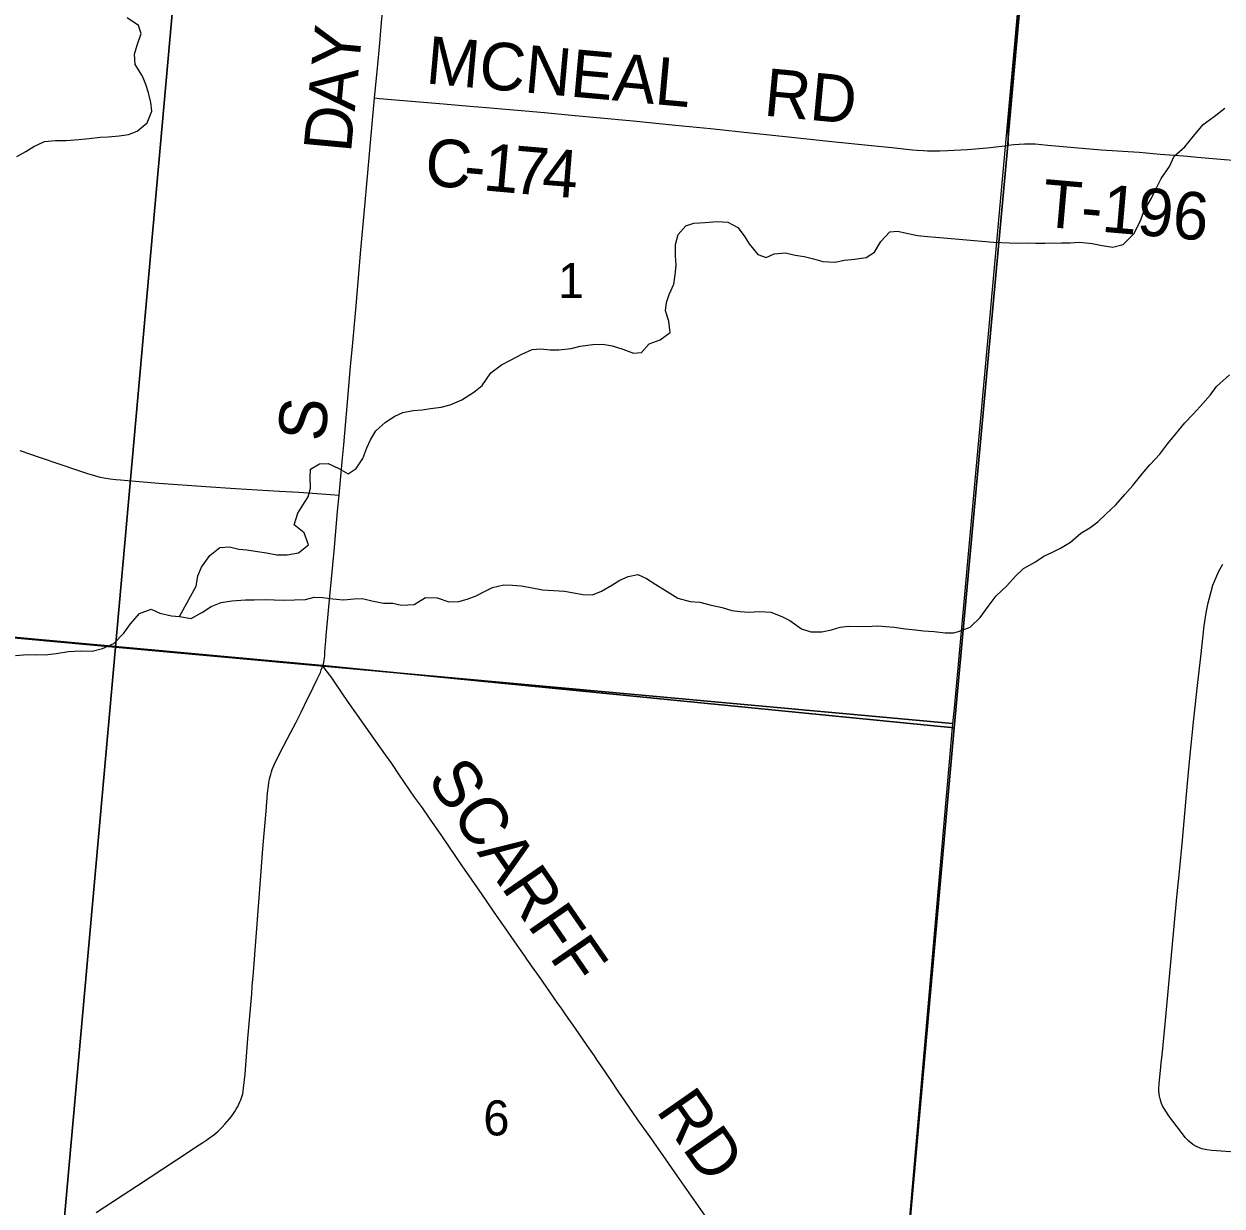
# Model space of a CAD drawing. Extents: x 0 to 1134, y 0 to 440.
# Drawn here: x 163.96 to 206.88, y 309.79 to 352.14 of the extents above; entities that cross this region are included whole.
import ezdxf

# ---------------------------------------------------------------- set-up
doc = ezdxf.new("R2010")
doc.units = 0
for name, color, linetype in [('GM_X_County_Road', 7, 'Continuous'), ('GM_X_County_Road_Text', 7, 'Continuous'), ('GM_X_Minor_River', 7, 'Continuous'), ('GM_X_Section', 7, 'Continuous'), ('GM_X_Section_Text', 7, 'Continuous'), ('GM_X_Township_Road', 7, 'Continuous'), ('GM_X_Township_Road_Text', 7, 'Continuous'), ('GM_X_Unincorporated', 7, 'Continuous'), ('SH_Cut_Line', 7, 'Continuous')]:
    doc.layers.add(name, color=color, linetype=linetype)

msp = doc.modelspace()

# ---------------------------------------------------------------- linework, layer by layer
at = {"layer": 'GM_X_County_Road'}
for points in [[(176.519, 349.49), (176.623, 350.561), (176.709, 351.451), (176.772, 352.194), (176.83, 352.825), (176.849, 353.01), (176.868, 353.195), (176.89, 353.351), (176.923, 353.58), (176.941, 353.669), (176.968, 353.798), (177.003, 353.932), (177.039, 354.067), (177.088, 354.223), (177.14, 354.386), (177.309, 354.859), (177.661, 355.781), (178.109, 356.947), (178.351, 357.594), (178.823, 358.83), (178.879, 358.98)], [(199.62, 352.965), (199.528, 351.934), (199.412, 350.649), (199.307, 349.537), (199.229, 348.705), (199.203, 348.335), (199.198, 348.058), (199.211, 347.798)], [(175.25, 335.265), (175.327, 336.063), (175.372, 336.583), (175.416, 337.065), (175.583, 339.014), (175.663, 339.886), (175.73, 340.591), (175.847, 341.91), (176.033, 344.045), (176.149, 345.345), (176.285, 346.811), (176.38, 347.888), (176.494, 349.225), (176.519, 349.49)], [(176.519, 349.49), (176.7, 349.474), (178.985, 349.279), (179.932, 349.195), (180.524, 349.151), (182.605, 348.965), (183.57, 348.878), (184.48, 348.795), (185.778, 348.669), (187.298, 348.52), (188.559, 348.394), (190.097, 348.228), (191.117, 348.126), (192.896, 347.935), (194.323, 347.788), (195.045, 347.71), (195.787, 347.632), (195.961, 347.621), (196.177, 347.606), (196.321, 347.601), (196.438, 347.597), (196.608, 347.597), (196.773, 347.597), (197.04, 347.607), (197.276, 347.615), (197.76, 347.644), (198.462, 347.701), (198.984, 347.758), (199.101, 347.777), (199.211, 347.798)], [(174.662, 329.144), (174.675, 329.186), (174.699, 329.27), (174.716, 329.35), (174.728, 329.419), (174.737, 329.513), (174.744, 329.652), (174.751, 329.793), (174.769, 330.034), (174.788, 330.238), (174.809, 330.479), (174.923, 331.647), (175.08, 333.391), (175.195, 334.69), (175.25, 335.265)], [(207.346, 311.718), (206.511, 311.784), (206.328, 311.809), (206.15, 311.849), (206.064, 311.876), (205.98, 311.912), (205.9, 311.954), (205.825, 312.003), (205.753, 312.058), (205.685, 312.12), (205.559, 312.254), (205.386, 312.471), (204.997, 312.994), (204.839, 313.223), (204.749, 313.382), (204.712, 313.465), (204.68, 313.55), (204.655, 313.637), (204.635, 313.725), (204.617, 313.907), (204.616, 313.998), (204.625, 314.183), (204.674, 314.645), (204.699, 314.923), (204.73, 315.201), (204.837, 316.314), (204.958, 317.612), (205.082, 318.91), (205.262, 320.858), (205.351, 321.784), (205.458, 322.897), (205.64, 324.938), (205.731, 325.958), (205.866, 327.252), (206.011, 328.547), (206.112, 329.473), (206.24, 330.583), (206.309, 331.043), (206.38, 331.407), (206.469, 331.767), (206.551, 332.033), (206.648, 332.292), (206.766, 332.543), (206.902, 332.785)], [(166.544, 309.563), (167.481, 310.173), (167.998, 310.506), (168.901, 311.101), (169.43, 311.449), (170.237, 311.985), (170.371, 312.074), (170.513, 312.17), (170.609, 312.234), (170.684, 312.29), (170.76, 312.347), (170.829, 312.406), (170.917, 312.481), (170.986, 312.548), (171.065, 312.625), (171.157, 312.725), (171.242, 312.818), (171.324, 312.918), (171.42, 313.037), (171.465, 313.103), (171.516, 313.178), (171.565, 313.265), (171.617, 313.358), (171.658, 313.444), (171.699, 313.528), (171.726, 313.597), (171.755, 313.668), (171.775, 313.739), (171.796, 313.814), (171.812, 313.905), (171.83, 314.017), (171.888, 314.518), (171.985, 315.799), (172.12, 317.396), (172.142, 317.656), (172.184, 318.176), (172.377, 320.685), (172.431, 321.466), (172.507, 322.432), (172.532, 322.729), (172.636, 323.936), (172.688, 324.586), (172.718, 324.843), (172.736, 324.955), (172.763, 325.098), (172.782, 325.178), (172.801, 325.259), (172.826, 325.344), (172.858, 325.433), (172.891, 325.513), (172.927, 325.603), (173.134, 326.037), (173.504, 326.746), (173.695, 327.108), (173.891, 327.489), (174.008, 327.74), (174.049, 327.824), (174.172, 328.073), (174.469, 328.674), (174.579, 328.913), (174.612, 328.998), (174.646, 329.089), (174.662, 329.144)], [(188.453, 309.315), (188.044, 309.906), (187.37, 310.866), (186.941, 311.481), (186.636, 311.929), (186.415, 312.239), (186.016, 312.8), (185.799, 313.111), (185.489, 313.559), (185.272, 313.874), (184.997, 314.287), (184.642, 314.814), (184.495, 315.025), (184.393, 315.178), (184.141, 315.545), (183.716, 316.157), (183.376, 316.647), (183.227, 316.86), (183.066, 317.089), (182.424, 318.005), (182.243, 318.264), (181.975, 318.643), (181.89, 318.764), (181.711, 319.025), (181.22, 319.728), (180.785, 320.356), (180.373, 320.954), (179.991, 321.504), (179.769, 321.826), (179.507, 322.211), (179.433, 322.318), (178.928, 323.058), (178.488, 323.685), (178.232, 324.055), (177.956, 324.442), (177.416, 325.225), (177.138, 325.644), (176.911, 325.962), (176.366, 326.738), (176.14, 327.053), (175.914, 327.373), (175.589, 327.831), (175.342, 328.205), (175.087, 328.569), (174.964, 328.751), (174.786, 328.983), (174.662, 329.144)]]:
    msp.add_lwpolyline(points, dxfattribs=at)
at = {"layer": 'GM_X_Minor_River'}
for points in [[(163.703, 347.394), (164.026, 347.569), (164.316, 347.745), (164.697, 347.93), (165.097, 347.966), (165.474, 347.969), (165.931, 348.004), (166.297, 348.041), (166.697, 348.089), (166.983, 348.093), (167.371, 348.13), (167.703, 348.179), (168.014, 348.297), (168.375, 348.597), (168.545, 349.015), (168.507, 349.324), (168.424, 349.668), (168.328, 349.967), (168.21, 350.266), (167.946, 350.683), (167.921, 351.06), (168.019, 351.377), (168.166, 351.795), (168.07, 352.083), (167.655, 352.355)], [(198.685, 344.321), (199.256, 344.299), (199.54, 344.284), (199.904, 344.302), (200.189, 344.287), (200.53, 344.283), (201.122, 344.298), (201.44, 344.305), (201.77, 344.324), (202.225, 344.273), (202.577, 344.2), (202.963, 344.149), (203.339, 344.236), (203.731, 344.629), (203.953, 345.105), (204.082, 345.445), (204.35, 345.897), (204.502, 346.225), (204.7, 346.61), (204.99, 347.039), (205.165, 347.401), (205.544, 347.738), (205.856, 348.121), (206.203, 348.538), (206.593, 348.829), (206.972, 349.12)], [(169.539, 330.913), (170.135, 331.994), (170.19, 332.37), (170.323, 332.686), (170.618, 333.101), (170.979, 333.389), (171.321, 333.404), (171.662, 333.328), (171.946, 333.298), (172.333, 333.244), (172.651, 333.191), (173.015, 333.125), (173.392, 333.128), (173.793, 333.199), (174.153, 333.475), (174.004, 333.912), (173.645, 334.194), (173.769, 334.613), (173.947, 334.906), (174.137, 335.198), (174.224, 335.515), (174.211, 335.904), (174.229, 336.188), (174.553, 336.386), (174.862, 336.39), (175.245, 336.21), (175.572, 336.02), (175.862, 336.219), (176.098, 336.578), (176.244, 336.951), (176.377, 337.245), (176.567, 337.56), (176.916, 337.871), (177.241, 338.092), (177.53, 338.222), (177.908, 338.293), (178.228, 338.32), (178.526, 338.359), (178.904, 338.418), (179.225, 338.491), (179.651, 338.675), (180.08, 338.95), (180.371, 339.183), (180.69, 339.643), (181.062, 339.931), (181.385, 340.095), (181.79, 340.313), (182.17, 340.476), (182.479, 340.503), (182.809, 340.461), (183.117, 340.465), (183.563, 340.512), (183.885, 340.596), (184.343, 340.654), (184.697, 340.669), (185.026, 340.604), (185.411, 340.492), (185.796, 340.347), (186.082, 340.374), (186.351, 340.676), (186.754, 340.827), (187.114, 341.092), (187.056, 341.493), (186.939, 341.86), (186.98, 342.156), (187.067, 342.45), (187.236, 342.823), (187.289, 343.152), (187.32, 343.494), (187.305, 343.836), (187.304, 344.235), (187.392, 344.598), (187.673, 344.911), (187.961, 345.007), (188.361, 345.032), (188.795, 345.068), (189.171, 345.037), (189.532, 344.846), (189.764, 344.556), (189.94, 344.266), (190.25, 343.883), (190.545, 343.774), (190.833, 343.904), (191.245, 343.94), (191.585, 343.853), (191.903, 343.811), (192.243, 343.723), (192.572, 343.636), (193.005, 343.603), (193.349, 343.675), (193.715, 343.713), (194.127, 343.772), (194.429, 343.97), (194.655, 344.353), (194.971, 344.688), (195.257, 344.715), (195.632, 344.639), (195.972, 344.562), (196.325, 344.532), (196.621, 344.502), (198.685, 344.321)], [(197.441, 330.381), (197.856, 330.527), (198.213, 330.875), (198.502, 331.27), (198.78, 331.654), (199.171, 332.013), (199.483, 332.362), (199.77, 332.632), (200.194, 332.877), (200.493, 333.078), (200.779, 333.211), (201.088, 333.356), (201.443, 333.579), (201.823, 333.893), (202.144, 334.094), (202.431, 334.306), (202.718, 334.576), (203.075, 334.913), (203.399, 335.285), (203.676, 335.612), (204.011, 336.029), (204.288, 336.344), (204.645, 336.727), (204.934, 337.11), (205.223, 337.46), (205.547, 337.854), (205.835, 338.147), (206.088, 338.439), (206.458, 338.856), (206.678, 339.149), (207.138, 339.576)], [(163.664, 329.521), (164.086, 329.546), (164.394, 329.539), (164.817, 329.551), (165.114, 329.59), (165.561, 329.66), (165.984, 329.684), (166.406, 329.674), (166.773, 329.768), (167.177, 329.942), (167.539, 330.321), (167.775, 330.646), (168.104, 331.015), (168.518, 331.176), (168.823, 331.033), (169.243, 330.943), (169.539, 330.913), (169.948, 330.847), (170.353, 331.065), (170.666, 331.275), (171.023, 331.415), (171.412, 331.474), (171.892, 331.509), (172.212, 331.513), (172.612, 331.526), (172.919, 331.508), (173.295, 331.499), (173.65, 331.514), (174.049, 331.527), (174.359, 331.6), (174.667, 331.593), (175.031, 331.55), (175.407, 331.507), (175.795, 331.544), (176.093, 331.56), (176.421, 331.472), (176.842, 331.394), (177.172, 331.387), (177.49, 331.322), (177.936, 331.346), (178.341, 331.588), (178.763, 331.578), (179.182, 331.443), (179.536, 331.446), (179.834, 331.531), (180.157, 331.649), (180.457, 331.813), (180.746, 331.954), (181.148, 332.048), (181.467, 332.041), (181.774, 332.011), (182.104, 331.957), (182.535, 331.868), (182.946, 331.847), (183.321, 331.815), (183.662, 331.762), (183.98, 331.698), (184.323, 331.69), (184.645, 331.819), (185.016, 332.039), (185.305, 332.215), (185.605, 332.345), (185.949, 332.417), (186.265, 332.273), (186.591, 332.06), (187.007, 331.811), (187.389, 331.574), (187.82, 331.45), (188.173, 331.431), (188.581, 331.319), (188.967, 331.23), (189.318, 331.131), (189.614, 331.09), (189.922, 331.071), (190.31, 331.097), (190.709, 331.065), (191.105, 330.919), (191.398, 330.775), (191.813, 330.469)], [(191.813, 330.469), (192.153, 330.359), (192.541, 330.361), (192.885, 330.433), (193.195, 330.529), (193.481, 330.568), (194.143, 330.553), (194.543, 330.578), (194.839, 330.56), (195.135, 330.53), (195.533, 330.476), (195.897, 330.433), (196.182, 330.404), (196.569, 330.372), (196.956, 330.329), (197.252, 330.323), (197.441, 330.381)]]:
    msp.add_lwpolyline(points, dxfattribs=at)
at = {"layer": 'GM_X_Section'}
for points in [[(140.059, 362.422), (169.915, 359.722), (167.237, 329.809), (137.11, 332.581)], [(169.915, 359.722), (199.917, 356.711), (197.276, 327.633), (197.227, 327.075), (167.237, 329.809)], [(167.237, 329.809), (164.557, 299.795), (134.286, 302.773), (137.11, 332.581)], [(197.227, 327.075), (194.663, 297.725), (194.582, 296.834), (164.557, 299.795), (167.237, 329.809)]]:
    msp.add_lwpolyline(points, close=True, dxfattribs=at)
at = {"layer": 'GM_X_Township_Road'}
for points in [[(199.211, 347.798), (199.416, 347.822), (199.804, 347.846), (200.177, 347.841), (200.635, 347.804), (202.551, 347.631), (203.906, 347.542), (204.663, 347.481), (205.49, 347.416), (206.134, 347.36), (206.966, 347.285), (207.611, 347.234), (208.176, 347.187), (208.503, 347.169), (208.645, 347.16)], [(163.815, 336.862), (164.544, 336.611), (165.956, 336.126), (166.135, 336.067), (166.274, 336.021), (166.4, 335.986), (166.524, 335.951), (166.647, 335.922), (166.758, 335.896), (166.897, 335.873), (167.05, 335.848), (167.251, 335.824), (167.418, 335.804), (168.084, 335.746), (168.789, 335.689), (170.481, 335.574), (171.539, 335.502), (173.119, 335.399), (173.802, 335.368), (174.62, 335.313), (175.103, 335.276), (175.25, 335.265)]]:
    msp.add_lwpolyline(points, dxfattribs=at)
at = {"layer": 'GM_X_Unincorporated'}
for points in [[(131, 425.107), (131, 333.183), (131.04, 333.18), (132.431, 333.045), (132.765, 333.014), (133.674, 332.943), (133.971, 332.919), (134.36, 332.884), (134.674, 332.848), (134.936, 332.819), (135.832, 332.725), (136.255, 332.684), (136.785, 332.629), (137.015, 332.608), (137.231, 332.585), (137.355, 332.572), (174.656, 329.16), (197.276, 326.922), (199.204, 347.814), (199.216, 348.073), (199.963, 356.48)], [(389.85, 425.107), (205.806, 425.107), (204.709, 411.927), (203.298, 395.256), (201.772, 377.614), (199.963, 356.48), (199.216, 348.073), (199.204, 347.814), (197.276, 326.922), (194.671, 297.68), (196.75, 297.507), (226.505, 294.761), (229.037, 294.531), (230.352, 294.41), (267.363, 291.111), (271.419, 290.744), (286.244, 289.327), (290.306, 289.042), (300.527, 287.945), (340.569, 283.778)], [(194.671, 297.68), (197.276, 326.922), (174.656, 329.16), (137.355, 332.572), (137.231, 332.585), (137.015, 332.608), (136.785, 332.629), (136.255, 332.684), (135.832, 332.725), (134.936, 332.819), (134.674, 332.848), (134.36, 332.884), (133.971, 332.919), (133.674, 332.943), (132.765, 333.014), (132.431, 333.045), (131.04, 333.18), (131, 333.183), (131, 151.301)]]:
    msp.add_lwpolyline(points, dxfattribs=at)
at = {"layer": 'SH_Cut_Line'}
for points in [[(186.299, 206.946), (191.505, 262.177), (193.3, 282.352), (193.583, 285.585), (193.661, 286.357), (193.725, 286.974), (193.789, 287.48), (193.816, 287.632), (193.85, 287.755), (193.88, 287.868), (193.91, 287.979), (193.937, 288.089), (193.953, 288.175), (194.59, 295.658), (194.632, 296.186), (194.652, 296.556), (194.652, 296.719), (194.652, 296.74), (194.647, 296.829), (194.671, 297.68), (197.276, 326.922), (199.204, 347.814), (199.216, 348.073), (199.963, 356.48)], [(199.963, 356.48), (199.216, 348.073), (199.204, 347.814), (197.276, 326.922), (194.671, 297.68), (194.647, 296.829), (194.652, 296.74), (194.652, 296.719), (194.652, 296.556), (194.632, 296.186), (194.59, 295.658), (193.953, 288.175), (193.937, 288.089), (193.91, 287.979), (193.88, 287.868), (193.85, 287.755), (193.816, 287.632), (193.789, 287.48), (193.725, 286.974), (193.661, 286.357), (193.583, 285.585), (193.3, 282.352), (191.505, 262.177), (186.299, 206.946)]]:
    msp.add_lwpolyline(points, dxfattribs=at)

# ---------------------------------------------------------------- texts
at = {"layer": 'GM_X_County_Road_Text'}
for s, height, rotation, p in [('Y', 1.705, 84.6726, (175.951, 350.485)), ('MCNEAL', 1.7045, 354.8203, (178.324, 350.014)), ('A', 1.705, 84.6703, (175.811, 348.992)), ('RD', 1.7045, 354.5841, (190.429, 348.863)), ('D', 1.705, 84.674, (175.672, 347.498)), ('C', 1.705, 354.8801, (178.279, 346.371)), ('1', 1.705, 354.9212, (180.372, 346.183)), ('7', 1.705, 355.0523, (181.422, 346.09)), ('4', 1.705, 355.5394, (182.484, 345.998)), ('-', 1.705, 354.8858, (179.673, 346.246)), ('S', 1.705, 85.0331, (174.748, 337.154)), ('SCARFF', 1.7045, 304.6011, (178.37, 325.073)), ('RD', 1.7045, 304.9133, (186.575, 313.215))]:
    msp.add_text(s, height=height, rotation=rotation, dxfattribs=at).set_placement(p)
at = {"layer": 'GM_X_Section_Text'}
for s, p in [('1', (183.091, 342.323)), ('6', (180.416, 312.323))]:
    msp.add_text(s, height=1.256, rotation=0, dxfattribs=at).set_placement(p)
at = {"layer": 'GM_X_Township_Road_Text'}
msp.add_text('T-196', height=1.7045, rotation=355.0073, dxfattribs=at).set_placement((200.387, 344.888))

doc.saveas('drawing.dxf')
